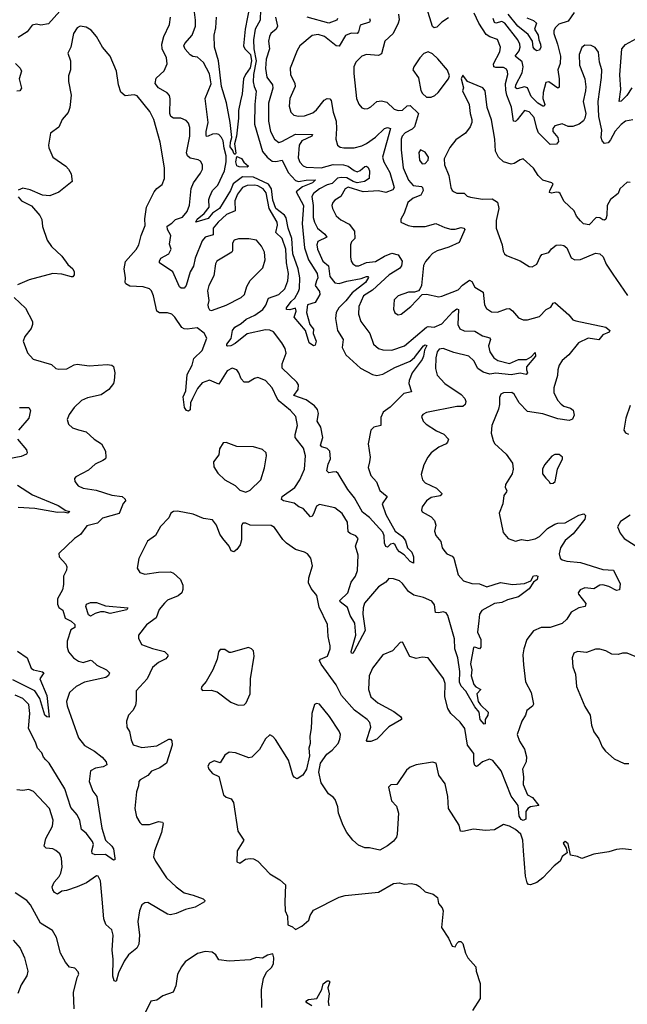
# Model space of a CAD drawing. Extents: x 1443846 to 1577407, y 839182 to 927291.
# Tile 269 of 535: x 1523535 to 1527567, y 845986 to 852518. Entities that reach past the tile are written whole.
import ezdxf

# ---------------------------------------------------------------- set-up
doc = ezdxf.new("R2010")
doc.units = 0

msp = doc.modelspace()

# ---------------------------------------------------------------- linework, layer by layer
at = {"layer": '0CON20XD'}
for points in [[(1523801.2, 852575), (1523725, 852490.8), (1523675, 852480.8), (1523645, 852488), (1523618.3, 852481.7), (1523585, 852436), (1523525, 852398.6)], [(1524780.8, 851870.8), (1524764.6, 851995), (1524805, 852092), (1524795, 852158.2), (1524755, 852234.2), (1524715, 852268.8), (1524684, 852274), (1524665, 852284.4), (1524632.4, 852322.4), (1524624.6, 852345), (1524630.6, 852359.4), (1524679.6, 852415), (1524700.4, 852475), (1524701.8, 852515), (1524692.7, 852585)], [(1525133.1, 852585), (1525130.6, 852515), (1525098.1, 852455), (1525086.6, 852385), (1525089.4, 852325), (1525103.6, 852245), (1525087.1, 852155), (1525084.8, 852105), (1525089.6, 852075), (1525104.5, 852044.5), (1525095.6, 851955), (1525093.5, 851823.5), (1525145, 851643.8), (1525177.6, 851605), (1525210, 851580), (1525235, 851577.7), (1525275.3, 851585.3), (1525315.6, 851505), (1525365, 851450.2), (1525385, 851443.7), (1525435, 851453), (1525497.5, 851455), (1525477.3, 851435), (1525410.3, 851409.7), (1525368.9, 851375), (1525417.7, 851285), (1525408.1, 851165), (1525424.3, 851004.3), (1525450.3, 850925), (1525509.2, 850835), (1525513.9, 850805), (1525504.2, 850785), (1525496.4, 850755), (1525523.1, 850715), (1525527.1, 850695), (1525495, 850642), (1525444.5, 850625.5), (1525436.7, 850575), (1525460, 850495), (1525483.3, 850465), (1525482.5, 850435), (1525501.5, 850385), (1525495, 850358), (1525484.6, 850354.6), (1525455.8, 850375), (1525430.6, 850455), (1525356.5, 850545), (1525370, 850585), (1525365, 850603.3), (1525326.2, 850593.8), (1525304.4, 850595), (1525305, 850605.8), (1525335, 850647.5), (1525359.9, 850670.1), (1525385.3, 850715), (1525391.3, 850735), (1525393.9, 850805), (1525383, 850865), (1525346.1, 850965), (1525340.2, 851065), (1525316.9, 851135), (1525303.5, 851203.5), (1525291.6, 851221.6), (1525235, 851266), (1525215, 851320.8), (1525206.3, 851396.3), (1525185.9, 851425.9), (1525085, 851472.2), (1525013.8, 851476.2), (1524951.9, 851428.1), (1524932.8, 851385), (1524861.2, 851265), (1524815, 851233.9), (1524785, 851199.5), (1524703.6, 851173.6), (1524711.8, 851195), (1524758.5, 851231.5), (1524791.1, 851275), (1524789.9, 851325), (1524795.5, 851344.5), (1524814.6, 851385.4), (1524849.9, 851420.1), (1524892.6, 851515), (1524905.6, 851575), (1524905.6, 851615), (1524891.5, 851665), (1524885.7, 851715), (1524874.6, 851735), (1524855, 851755.3), (1524840.9, 851760.9), (1524815, 851758.3), (1524785, 851744.1), (1524775, 851743.8), (1524771, 851751), (1524770.9, 851775), (1524785.9, 851835.9), (1524780.8, 851870.8)], [(1525062.8, 852615), (1525031, 852455), (1525020, 852345), (1525028.7, 852325), (1525066.9, 852286.9), (1525073.3, 852245), (1525065, 852198.6), (1525033.1, 852155), (1525020, 852125), (1525011.6, 852025), (1525000.8, 851979.2)], [(1526379, 852531), (1526335, 852500.9), (1526302.2, 852467.8), (1526285, 852463.8), (1526275, 852472.9), (1526237.3, 852595)], [(1525856.4, 852525), (1525859.8, 852510.2), (1525855, 852500.9), (1525795, 852480.9), (1525783.8, 852436.2), (1525775, 852426.2), (1525735, 852428.8), (1525697.1, 852412.9), (1525655, 852340.9), (1525635, 852343.8), (1525558.1, 852405), (1525515, 852418.8), (1525475, 852411.9), (1525394.4, 852345), (1525376.1, 852313.9), (1525329.3, 852195), (1525331.8, 852155), (1525359.6, 852095), (1525362.1, 852075), (1525327.1, 851995), (1525323.6, 851945), (1525333.9, 851903.9), (1525354.6, 851884.6), (1525385, 851876.5), (1525425, 851878.8), (1525480.9, 851899.1), (1525505, 851919.1), (1525555, 851982.7), (1525575, 851994.5), (1525592.4, 851992.4), (1525600.9, 851980.9), (1525614.7, 851905), (1525634.7, 851845), (1525637.7, 851795), (1525631.5, 851725), (1525644.4, 851685), (1525661.9, 851671.9), (1525685, 851667.2), (1525755, 851667.7), (1525805, 851681.8), (1525835, 851695.5), (1525895, 851737.9), (1525955, 851795.6), (1525975, 851801.8), (1525996, 851796), (1525941.6, 851605), (1525950.3, 851575), (1525990.5, 851505), (1526019.2, 851405), (1526011.4, 851388.6), (1525965, 851370.8), (1525915, 851381.4), (1525814.8, 851375.2), (1525713.8, 851406.2), (1525694.8, 851395.2), (1525666.4, 851343.6), (1525625, 851319.4), (1525611.9, 851305), (1525606.7, 851285), (1525610.9, 851265), (1525635, 851215.8), (1525665, 851190.6), (1525720.4, 851160.4), (1525756.8, 851115), (1525757.8, 851065), (1525735.6, 851044.4), (1525729.4, 851025), (1525729.3, 850945), (1525734.7, 850914.7), (1525745, 850897.1), (1525765, 850884.6), (1525785, 850883.9), (1525835, 850906.8), (1525895, 850913.8), (1525955, 850948.8), (1526005, 850968.8), (1526045, 850958.4), (1526071.8, 850915), (1526068, 850885), (1526055, 850867.7), (1525985.4, 850825), (1525875.6, 850724.4), (1525816.2, 850685), (1525785.9, 850615), (1525783.3, 850563.3), (1525798.5, 850515), (1525858.8, 850435), (1525881.9, 850365), (1525915, 850336.7), (1525945, 850327.5), (1526005, 850326.1), (1526088.6, 850355), (1526235, 850477.3), (1526245, 850481.9), (1526285, 850478.4), (1526335, 850500.6), (1526409.4, 850580.6), (1526435, 850598.8), (1526446.9, 850595), (1526441.2, 850495), (1526455.9, 850465.9), (1526485, 850453.8), (1526555, 850450.9), (1526605, 850419.5), (1526655, 850408), (1526658.2, 850395), (1526645.5, 850355), (1526653.3, 850315), (1526680.6, 850275), (1526706.6, 850256.6), (1526785, 850237.7), (1526845, 850262.3), (1526897.3, 850262.7), (1526928.8, 850281.2), (1526955, 850310), (1526956.7, 850285), (1526898.6, 850215), (1526896.7, 850195), (1526903.3, 850175), (1526895.3, 850164.7), (1526855, 850172.7), (1526795, 850161.7), (1526695, 850172.1), (1526655, 850166.2), (1526609.7, 850179.7), (1526574.5, 850204.5), (1526548.4, 850255), (1526515.6, 850285.6), (1526415, 850309), (1526345, 850335.6), (1526317.8, 850332.2), (1526305, 850314.4), (1526295.7, 850275), (1526294.1, 850204.1), (1526305, 850160), (1526354.7, 850104.7), (1526465, 850031.9), (1526488.9, 850005), (1526495.8, 849984.2), (1526490, 849965), (1526475, 849952.7), (1526435, 849952.3), (1526235, 849912.2), (1526210.7, 849899.3), (1526200.8, 849885), (1526211.4, 849855), (1526230.8, 849835), (1526300.9, 849790.9), (1526348.9, 849768.9), (1526380, 849735), (1526374.2, 849715), (1526364, 849705), (1526315, 849681.8), (1526265.8, 849644.2), (1526241.9, 849615), (1526215.8, 849565), (1526198.8, 849501.2), (1526207.5, 849465), (1526225.4, 849445.4), (1526300.1, 849410.1), (1526335.8, 849375), (1526334, 849365), (1526325, 849359.4), (1526265, 849348.2), (1526235, 849325.6), (1526205.8, 849285), (1526201.2, 849265), (1526205, 849253.8), (1526265, 849218.6), (1526287.5, 849195), (1526295.9, 849164.1), (1526288, 849125), (1526296, 849095), (1526328.1, 849055), (1526338.9, 849015), (1526355, 848989.2), (1526368.8, 848975), (1526405, 848959.2), (1526415, 848946.2), (1526444.5, 848835), (1526480, 848795), (1526535, 848777.7), (1526585, 848774.5), (1526635, 848756.1), (1526725.6, 848784.4), (1526805, 848771.1), (1526885, 848777.3), (1526925.5, 848794.5), (1526945, 848827.8), (1526961.3, 848831.3), (1526972.5, 848825), (1526969.1, 848805), (1526943.6, 848786.4), (1526915, 848742.9), (1526845, 848688), (1526771.5, 848668.5), (1526735, 848650.8), (1526685, 848644.1), (1526601.2, 848598.8), (1526586.5, 848573.5), (1526581.3, 848528.7), (1526573.3, 848455), (1526594.1, 848405), (1526594, 848355), (1526585.7, 848344.3), (1526555.5, 848355.5), (1526545, 848351.9), (1526525.8, 848245), (1526534.4, 848205), (1526531.2, 848165), (1526548.4, 848108.4), (1526561.9, 848091.9), (1526594.3, 848075), (1526567.8, 848045), (1526577.7, 847995), (1526591.7, 847971.7), (1526644, 847925), (1526641.3, 847905), (1526624.1, 847875), (1526624, 847846), (1526616.7, 847843.3), (1526589.8, 847875), (1526584.3, 847925), (1526555, 847959.7), (1526494, 848064), (1526465, 848096.6), (1526452, 848122), (1526454.2, 848194.2), (1526441.3, 848285), (1526422.3, 848345), (1526420.1, 848410.1), (1526375.2, 848565.2), (1526365, 848582.2), (1526345, 848590.4), (1526315, 848582.5), (1526294.6, 848584.6), (1526288.2, 848635), (1526269.9, 848659.9), (1526215, 848683.8), (1526149.4, 848699.4), (1526113.6, 848723.6), (1526075, 848777.1), (1526055, 848794.3), (1526015, 848809.2), (1525985, 848810), (1525963.5, 848786.5), (1525915, 848756.4), (1525822.5, 848647.5), (1525813.6, 848615), (1525812, 848575), (1525827.5, 848465), (1525755, 848327.5), (1525745, 848312), (1525737.5, 848315), (1525735, 848326.7), (1525765.8, 848434.2), (1525757.8, 848515), (1525727.2, 848565), (1525708.8, 848618.8), (1525662, 848655), (1525659.2, 848665), (1525711.2, 848715), (1525733.3, 848786.7), (1525762.5, 848825), (1525775.9, 848864.1), (1525780.5, 848965), (1525762, 849025), (1525780, 849075), (1525764.3, 849094.3), (1525728.2, 849108.2), (1525715, 849120), (1525710.5, 849185), (1525675, 849242.9), (1525625, 849278.9), (1525525, 849302.5), (1525505, 849290), (1525485, 849239.2), (1525475, 849224.4), (1525465, 849220.6), (1525415, 849274.6), (1525387.5, 849285), (1525355, 849309.3), (1525285.4, 849325.4), (1525272.5, 849335), (1525276.7, 849355), (1525359.5, 849415), (1525392.9, 849465), (1525424.5, 849535), (1525432.2, 849625), (1525417.5, 849675), (1525363.3, 849745), (1525361.9, 849765), (1525378.5, 849825), (1525368.1, 849885), (1525330.8, 849925), (1525256.2, 849986.2), (1525243.8, 850003.8), (1525209.1, 850075), (1525165, 850124.5), (1525115, 850144.4), (1525092, 850138), (1525053.9, 850113.9), (1525025, 850112.5), (1525004.2, 850135), (1524989.2, 850175), (1524975, 850193.8), (1524945, 850205.8), (1524911.4, 850188.6), (1524855, 850100.8), (1524795, 850125.4), (1524745, 850109.4), (1524715, 850070), (1524680.4, 850005), (1524667.8, 849975), (1524665, 849930), (1524655, 849920.8), (1524641.2, 849925), (1524628.1, 849945), (1524620, 850015), (1524637, 850055), (1524645, 850163.8), (1524678.8, 850225), (1524689.3, 850270.7), (1524745, 850322.5), (1524775.4, 850405), (1524758, 850438), (1524712.9, 850472.9), (1524645, 850464.6), (1524625, 850466.2), (1524609.5, 850475), (1524564.8, 850545), (1524545, 850563.5), (1524515, 850573), (1524462.8, 850572.8), (1524444.2, 850584.2), (1524423.1, 850685), (1524408.2, 850718.2), (1524395, 850732), (1524355, 850745.7), (1524265, 850750), (1524238.8, 850765), (1524234.2, 850775), (1524237.1, 850805), (1524228.9, 850865), (1524237, 850913), (1524306.6, 850993.4), (1524325.6, 851025), (1524340, 851085), (1524367.2, 851152.8), (1524363.9, 851196.1), (1524375.5, 851275), (1524426.7, 851375), (1524445, 851398.1), (1524480, 851425), (1524495.5, 851465), (1524494.6, 851535), (1524467.3, 851705), (1524425.3, 851855.3), (1524398, 851908), (1524315, 852012.5), (1524295, 852018.9), (1524235, 852013.3), (1524205.9, 852035.9), (1524190.6, 852085), (1524176.2, 852176.2), (1524135.5, 852275), (1524084.7, 852334.7), (1524044.5, 852405), (1524008.1, 852448.1), (1523975, 852468.1), (1523935, 852474.2), (1523915, 852463.8), (1523891.4, 852425), (1523873.6, 852336.4), (1523853.8, 852295), (1523870.8, 852245), (1523870.8, 852185), (1523858.1, 852145), (1523857.5, 852107.5), (1523876.6, 852016.6), (1523867.8, 851935), (1523857.3, 851902.7), (1523817.1, 851855), (1523795.4, 851804.6), (1523738.8, 851765), (1523725.9, 851685.9), (1523727.9, 851667.9)], [(1525611.2, 849515), (1525585, 849510.9), (1525573.2, 849525), (1525581.3, 849568.7), (1525597.5, 849605), (1525592, 849655), (1525575, 849672.7), (1525540.6, 849685), (1525530.4, 849695), (1525545.9, 849745.9), (1525533.7, 849815), (1525507.8, 849855), (1525516.4, 849905), (1525511.2, 849931.2), (1525491.8, 849955), (1525436, 849995), (1525353.8, 850025), (1525383.4, 850065), (1525385.3, 850095.3), (1525373.6, 850113.6), (1525276.6, 850205), (1525275.3, 850235), (1525302.5, 850305), (1525295.8, 850335.8), (1525275, 850374.3), (1525217.9, 850447.9), (1525195, 850458.5), (1525165, 850460), (1525045, 850432.8), (1524965, 850369.8), (1524935, 850354.2), (1524915, 850351.5), (1524908.6, 850355), (1524908.5, 850365), (1524937.1, 850402.9), (1524946.2, 850455), (1524962, 850478), (1525005, 850501.8), (1525038.5, 850531.5), (1525095, 850556.7), (1525147.3, 850595), (1525167, 850623), (1525185, 850670.6), (1525255, 850695.4), (1525295, 850732.2), (1525314.7, 850785), (1525319.3, 850835), (1525304, 850905), (1525300, 850995), (1525275.5, 851065.5), (1525234.8, 851105), (1525244.8, 851155), (1525242.5, 851175), (1525190.5, 851265), (1525169.5, 851369.5), (1525150.5, 851395), (1525115, 851415.7), (1525095, 851420.5), (1525045, 851416.9), (1525013.1, 851405), (1524980.1, 851359.9), (1524961.6, 851315), (1524965, 851249.5), (1524906.2, 851225), (1524852.5, 851175), (1524818.9, 851135), (1524819.2, 851090.8), (1524765.2, 851074.8), (1524745, 851050), (1524698.4, 850935), (1524688.3, 850881.7), (1524665.7, 850844.3), (1524638.2, 850755), (1524625, 850737.5), (1524605.9, 850735.9), (1524595, 850746.2), (1524550, 850845), (1524463.3, 850905), (1524461.5, 850915), (1524472.2, 850935), (1524524.3, 850965), (1524539.4, 850995), (1524527.9, 851027.9), (1524537.5, 851085), (1524514.7, 851125), (1524512.2, 851147.8), (1524545, 851167.8), (1524568.2, 851191.8), (1524615, 851207.9), (1524645, 851244.4), (1524661.9, 851288.1), (1524671.9, 851398.1), (1524687.5, 851435), (1524735, 851498.8), (1524747.1, 851525), (1524748.1, 851555), (1524735, 851578), (1524718, 851588), (1524665, 851600), (1524647.5, 851615), (1524642.2, 851635), (1524664.7, 851745), (1524663.3, 851803.3), (1524655, 851832), (1524639.5, 851849.5), (1524603.7, 851863.7), (1524555, 851865.3), (1524537.1, 851875), (1524529.8, 851895), (1524533.1, 851993.1), (1524528.5, 852015), (1524512.4, 852032.4), (1524456.6, 852066.6), (1524434, 852095), (1524440.3, 852129.7), (1524492.2, 852177.8), (1524512.7, 852225), (1524509.2, 852265), (1524481.1, 852325), (1524476.7, 852355), (1524490.4, 852405), (1524528.5, 852485), (1524534.4, 852535)], [(1525000.8, 851979.2), (1524986.2, 851915), (1524986.9, 851865), (1524972.8, 851745), (1524959.5, 851695), (1524968.9, 851631.1), (1524965, 851622.5), (1524955, 851629.5), (1524949.6, 851649.6), (1524930.4, 851675), (1524932.4, 851705), (1524943.2, 851736.8), (1524931.8, 851835), (1524907.1, 851965), (1524873.9, 852075), (1524853.6, 852245), (1524826.2, 852335), (1524824.6, 852415.4), (1524836.5, 852463.5), (1524840.5, 852535)], [(1525232.9, 852535), (1525244.5, 852475), (1525235.6, 852455), (1525201.8, 852425), (1525191.5, 852405), (1525185.4, 852375), (1525192.1, 852325), (1525169.2, 852255), (1525166.7, 852193.3), (1525175, 852136.7), (1525212.1, 852085), (1525213.7, 852063.7), (1525185.8, 851964.2), (1525186.6, 851845), (1525199.1, 851775), (1525225, 851724.4), (1525255, 851703.6), (1525275, 851708.9), (1525365, 851758), (1525478, 851755), (1525474, 851745), (1525406.1, 851713.9), (1525389.4, 851685), (1525382, 851602), (1525392.7, 851572.7), (1525415, 851547.9), (1525435, 851538.7), (1525535, 851534.8), (1525615, 851556.8), (1525683.7, 851553.7), (1525715, 851545.9), (1525755, 851516.5), (1525775, 851509.3), (1525795, 851517.7), (1525825, 851544.6), (1525835, 851546.1), (1525847.1, 851537.1), (1525856.9, 851515), (1525852.7, 851465), (1525821.8, 851445), (1525773.6, 851436.4), (1525746.6, 851445), (1525705, 851469.6), (1525668.3, 851471.7), (1525643.4, 851466.6), (1525621.9, 851445), (1525608.7, 851431.3), (1525575, 851421.7), (1525525, 851394.8), (1525484.5, 851365), (1525472.5, 851345), (1525481.1, 851285), (1525482.6, 851205), (1525490.6, 851175), (1525511.3, 851135), (1525559.6, 851095), (1525571.8, 851075), (1525513, 851047), (1525505.9, 851025), (1525510.7, 850995), (1525546.7, 850916.7), (1525583.2, 850885), (1525592.3, 850815), (1525625, 850772.3), (1525655, 850767.2), (1525705, 850783.5), (1525800.3, 850799.7), (1525835, 850813.1), (1525844.2, 850814.2), (1525848.2, 850808.2), (1525829, 850775), (1525740.3, 850705), (1525698.5, 850651.5), (1525653.2, 850606.8), (1525635.4, 850575), (1525631.3, 850535), (1525644, 850455), (1525681.5, 850395), (1525673.7, 850343.7), (1525698.9, 850295), (1525796.4, 850205), (1525875, 850164.7), (1525905, 850156.5), (1525945, 850165.3), (1526025, 850210.9), (1526125, 850253.4), (1526153.7, 850276.3), (1526213.8, 850355), (1526225, 850360), (1526236.9, 850356.9), (1526220, 850325), (1526215.2, 850285), (1526205.7, 850264.3), (1526139.6, 850175), (1526118.2, 850125), (1526117.7, 850105), (1526135, 850050), (1526083.1, 850036.9), (1525992.8, 849947.2), (1525946.8, 849913.2), (1525931.8, 849878.2), (1525931.2, 849825), (1525885, 849814.3), (1525864.6, 849795.4), (1525847.1, 849705), (1525860.8, 849615), (1525855.9, 849585), (1525846.9, 849546.9), (1525864.1, 849494.1), (1525901.7, 849451.7), (1525924.2, 849395), (1525972.5, 849355), (1525940.8, 849305), (1525964.5, 849235), (1526026.9, 849125), (1526075, 849088.2), (1526095, 849060), (1526107.8, 849015), (1526135.7, 848985), (1526148.1, 848955), (1526148.3, 848911.7), (1526125, 848922.9), (1526085, 848968.6), (1526055, 848987.5), (1526039.2, 849005), (1526025.7, 849035), (1526015, 849042.5), (1525995, 849038), (1525975, 849018.8), (1525965, 849023.8), (1525955.6, 849045), (1525954.1, 849094.1), (1525945, 849116.9), (1525855, 849216.2), (1525809.6, 849249.6), (1525756.6, 849346.6), (1525711, 849401), (1525648, 849508), (1525635, 849518.6), (1525611.2, 849515)], [(1525643.1, 852525), (1525639.4, 852515), (1525585, 852494.1), (1525443.3, 852533.3)], [(1526047.8, 852555), (1526052.6, 852517.4), (1526046.5, 852495), (1526012.5, 852425), (1525957.8, 852375), (1525935, 852290), (1525915, 852279.4), (1525835, 852285.6), (1525804.6, 852275.4), (1525764.4, 852235), (1525752.2, 852205), (1525751.7, 852161.7), (1525770.5, 851995), (1525785, 851958), (1525805, 851933.1), (1525825, 851925.6), (1525845, 851928.5), (1525865, 851938.9), (1525905, 851975.5), (1525935, 851980.4), (1525969.8, 851969.8), (1526019.2, 851925), (1526045.3, 851915.3), (1526075, 851916.8), (1526105, 851945.4), (1526125, 851948), (1526180, 851895), (1526153.4, 851806.6), (1526138.3, 851791.7), (1526093, 851767), (1526072, 851745), (1526065.3, 851724.7), (1526065.4, 851654.6), (1526079.7, 851535), (1526113.7, 851453.7), (1526145, 851417.4), (1526200.4, 851410.4), (1526207.1, 851405), (1526210.9, 851385), (1526195.5, 851354.5), (1526145, 851333.7), (1526110.9, 851305), (1526085.5, 851234.5), (1526064, 851195), (1526063.3, 851175), (1526111.5, 851151.5), (1526145.6, 851145.6), (1526225, 851145.4), (1526295, 851165.5), (1526355, 851138.4), (1526395, 851127.7), (1526425, 851127.7), (1526465, 851138.1), (1526482.5, 851135), (1526489.2, 851125), (1526450.7, 851039.3), (1526381.2, 851008.8), (1526305.6, 850985), (1526275, 850967.3), (1526253.1, 850945), (1526226.4, 850913.6), (1526213.7, 850886.3), (1526201.2, 850755), (1526190.7, 850729.3), (1526180.7, 850719.3), (1526155, 850710), (1526115, 850710), (1526045, 850685.7), (1526020.2, 850659.8), (1526015, 850597.5), (1526025, 850573.8), (1526045, 850560), (1526066.7, 850565), (1526131.2, 850615), (1526206.1, 850693.9), (1526235, 850696), (1526315, 850679.4), (1526335, 850683.3), (1526445, 850724.5), (1526473.2, 850756.8), (1526518.8, 850788.8), (1526535, 850781.4), (1526555, 850742.5), (1526610.4, 850710.4), (1526618.8, 850625), (1526632.7, 850602.7), (1526665, 850580.4), (1526705, 850577.7), (1526765, 850599.5), (1526785, 850601.1), (1526805, 850587.1), (1526845, 850539.4), (1526875, 850526.9), (1526905, 850525.6), (1526985, 850548.8), (1527028.8, 850595), (1527059.5, 850610.5), (1527075, 850636.2), (1527085, 850640.8), (1527178.9, 850558.9), (1527205, 850527.5), (1527225, 850519.5)], [(1527602.6, 851852.6), (1527555, 851845.4), (1527525, 851822.7), (1527485, 851777.1), (1527455, 851720.5), (1527438.5, 851701.5), (1527415, 851697.1), (1527399.1, 851715), (1527393.7, 851735), (1527397.2, 851785), (1527377.8, 851875), (1527373.1, 851975), (1527395.6, 852134.4), (1527396.7, 852185), (1527382.9, 852235), (1527375, 852302.5), (1527352.7, 852332.7), (1527326.1, 852346.1), (1527285, 852348.8), (1527265, 852333.3), (1527247.7, 852287.7), (1527250, 852215), (1527284.3, 852125), (1527291.2, 852071.2), (1527288.1, 852045), (1527274.3, 851975), (1527290.6, 851895), (1527285.7, 851865), (1527275, 851846.7), (1527247.5, 851825), (1527205, 851808.6), (1527175, 851809.2), (1527135, 851827.1), (1527085, 851813.1), (1527072.5, 851795), (1527072.3, 851775), (1527105.7, 851735), (1527109.4, 851710.6), (1527097.8, 851692.2), (1527055, 851690.5), (1526977.8, 851767.8), (1526965.2, 851795), (1526949.3, 851869.3), (1526915, 851906), (1526884.2, 851915), (1526835, 851852.2), (1526825, 851843.3), (1526810.8, 851845), (1526797.7, 851937.7), (1526766.3, 852016.3), (1526759.6, 852049.6), (1526758.8, 852095), (1526774.2, 852155), (1526772.7, 852175), (1526765, 852189.1), (1526745, 852200.6), (1526695, 852199.8), (1526680.9, 852205), (1526679.2, 852225), (1526721.3, 852305), (1526725.4, 852335), (1526705.3, 852385.3), (1526655, 852403.9), (1526629.9, 852419.9), (1526581.2, 852495), (1526550.3, 852560.3)], [(1527214.4, 852565), (1527175, 852507.3), (1527112.4, 852487.6), (1527089.6, 852465), (1527079.6, 852445), (1527078.8, 852425), (1527104.2, 852355), (1527124.1, 852275), (1527122.1, 852227.9), (1527106, 852185), (1527115.3, 852125), (1527115, 852070), (1527105, 852064.3), (1527045, 852104.4), (1527025, 852102), (1527007.6, 852035), (1527007, 851995), (1527018.6, 851955), (1527016, 851944), (1527005, 851943.1), (1526973.6, 851963.6), (1526928.9, 852008.9), (1526904.4, 852065), (1526885, 852071.9), (1526835, 852060), (1526824.8, 852064.8), (1526826.3, 852085), (1526868.9, 852165), (1526875.7, 852205), (1526868.3, 852238.3), (1526821.8, 852275), (1526848.1, 852311.9), (1526856.2, 852335), (1526854.2, 852355), (1526840.5, 852385), (1526755, 852495.2), (1526735, 852504.8), (1526695, 852494.3), (1526685, 852499.6), (1526677, 852525)], [(1526899, 852529), (1526945, 852511.3), (1526963.8, 852495), (1526951.7, 852455), (1526976, 852415), (1526978.5, 852385), (1526991.6, 852355), (1526993.7, 852335), (1526983.9, 852316.1), (1526965, 852311.8), (1526951.8, 852321.8), (1526942.6, 852335), (1526937.5, 852375), (1526909.2, 852419.2), (1526839.6, 852475), (1526775, 852554.8)], [(1527597.2, 852065), (1527562.9, 852015), (1527525, 851977.5), (1527512, 851975), (1527523.4, 852055), (1527517.6, 852152.4), (1527530, 852325), (1527555, 852352.7), (1527627.4, 852392.6)], [(1526235, 852002.7), (1526265, 852003.4), (1526288.9, 852015), (1526310.9, 852035), (1526380, 852125), (1526386.2, 852145), (1526372.7, 852182.7), (1526308.5, 852258.5), (1526275, 852291.2), (1526245, 852303.6), (1526216.7, 852293.3), (1526190.8, 852265), (1526150, 852205), (1526143.8, 852185), (1526180.9, 852130.9), (1526197.3, 852047.3), (1526206.9, 852026.9), (1526235, 852002.7)], [(1523506.2, 852226.2), (1523536.9, 852196.9), (1523545.5, 852175.5), (1523530, 852125), (1523546, 852064), (1523535, 852046.7), (1523515, 852044.2)], [(1527585, 851437.5), (1527565, 851440), (1527518, 851395), (1527505.8, 851364.2), (1527454.5, 851325.5), (1527431.9, 851285), (1527430.4, 851219.6), (1527423.8, 851195), (1527415, 851188), (1527405, 851189.2), (1527385, 851203.3), (1527360, 851205), (1527313.3, 851156.7), (1527275, 851164.2), (1527255, 851182.5), (1527228.8, 851215), (1527215, 851248.8), (1527145, 851312.9), (1527120.6, 851365), (1527112.3, 851372.3), (1527093.8, 851373.8), (1527065, 851366.8), (1527051.4, 851371.4), (1527052.3, 851385), (1527075, 851426.2), (1527065, 851435.8), (1527005, 851454), (1526974.2, 851485), (1526945, 851532), (1526875, 851593.8), (1526855, 851588.8), (1526816.8, 851563.2), (1526795, 851558.1), (1526745, 851575.6), (1526712.2, 851605), (1526691.4, 851645), (1526688.1, 851725), (1526665, 851852.5), (1526637.1, 851935), (1526624, 852045), (1526607.5, 852065), (1526507, 852107), (1526475, 852150), (1526463.3, 852125), (1526480, 852065), (1526472.5, 852045), (1526518, 851955), (1526522.9, 851895), (1526535.7, 851855), (1526534.2, 851835), (1526522.9, 851807.1), (1526492, 851765), (1526429.1, 851720.9), (1526390, 851670), (1526351.2, 851595), (1526354.1, 851554.1), (1526383.1, 851485), (1526396, 851405), (1526404, 851385), (1526416.7, 851375), (1526436.1, 851366.1), (1526485, 851367.1), (1526505, 851347.1), (1526525, 851339.2), (1526605.9, 851325.9), (1526669.4, 851329.4), (1526705, 851306.2), (1526713.1, 851265), (1526695.6, 851185), (1526695.7, 851135), (1526736, 851025), (1526742.7, 850982.7), (1526751.2, 850965), (1526765, 850953.8), (1526855, 850918.1), (1526915, 850881.4), (1526935, 850878.6), (1526965.8, 850895), (1526987.8, 850945), (1527000.2, 850959.8), (1527045, 850972.9), (1527063.4, 850996.6), (1527095, 851022), (1527125, 851024), (1527145, 851018.8), (1527164.3, 851004.3), (1527195, 850938.8), (1527217.5, 850925), (1527255, 850927.1), (1527355, 850968.8), (1527385, 850963.8), (1527406.2, 850945), (1527425.7, 850895), (1527470.5, 850830.5), (1527567, 850687)], [(1523727.9, 851667.9), (1523753.8, 851605), (1523840, 851545), (1523857.5, 851525), (1523875.7, 851495), (1523882, 851445), (1523795, 851374.3), (1523735, 851350), (1523685, 851354), (1523605, 851389.2), (1523555, 851400), (1523525, 851386.7)], [(1525045, 851538.5), (1524991.5, 851541.5), (1524975, 851548.9), (1524969, 851575), (1524975, 851610), (1525006.5, 851596.5), (1525021.8, 851571.8), (1525053.1, 851545), (1525045, 851538.5)], [(1526205, 851560.8), (1526225, 851564.2), (1526246.2, 851585), (1526248, 851605), (1526225, 851639.2), (1526195, 851654), (1526182.9, 851637.1), (1526186.7, 851585), (1526205, 851560.8)], [(1523525, 851342.5), (1523546.1, 851316.1), (1523612.3, 851282.3), (1523668, 851218), (1523681.7, 851191.7), (1523686.5, 851145), (1523717.1, 851055), (1523745, 851013.3), (1523815, 850948.1), (1523853, 850893), (1523886.2, 850865), (1523896.7, 850845), (1523896.2, 850825), (1523887.5, 850812.5), (1523878.3, 850811.7), (1523815, 850830), (1523755, 850834.2), (1523597.9, 850792.1), (1523520.3, 850759.7)], [(1524805, 850587.5), (1524815, 850591.2), (1524905, 850623.3), (1525005, 850674.4), (1525025.5, 850695), (1525042.9, 850747.1), (1525065, 850788.1), (1525147.6, 850872.4), (1525162.5, 850925), (1525160, 850975), (1525139.4, 851015), (1525105, 851054), (1525054.4, 851064.4), (1524985.9, 851064.1), (1524957.5, 851055), (1524946, 851035), (1524946.9, 850985), (1524941.4, 850975), (1524843.4, 850916.6), (1524835, 850897.5), (1524822.4, 850817.6), (1524790, 850755), (1524781.7, 850718.3), (1524788.8, 850655), (1524782, 850625), (1524785, 850610), (1524795, 850592.5), (1524805, 850587.5)], [(1523498, 850675), (1523574, 850604), (1523620, 850515), (1523620.5, 850495), (1523610.9, 850469.1), (1523568.1, 850415), (1523558.1, 850385), (1523587.4, 850307.4), (1523624.6, 850264.6), (1523745, 850229.2), (1523775, 850204.3), (1523795, 850200), (1523847.8, 850202.2), (1523895, 850228), (1523917, 850233), (1523995, 850221.9), (1524115, 850230.8), (1524145.8, 850225.8), (1524156, 850216), (1524166, 850175), (1524162.5, 850125), (1524156, 850105), (1524126.6, 850063.4), (1524075, 850029.4), (1523985, 850009.1), (1523945, 849990.4), (1523895.5, 849945), (1523862.1, 849897.9), (1523850.5, 849865), (1523858.1, 849835), (1523885, 849810), (1523925, 849796.7), (1523975, 849784.2), (1524028.8, 849735), (1524076.7, 849705), (1524103.3, 849655), (1524106.7, 849615), (1524103.3, 849605), (1524087, 849593), (1524035, 849570), (1523990.9, 849529.1), (1523907.5, 849485), (1523897.5, 849475), (1523900, 849455), (1523923.3, 849425), (1523955, 849410), (1524042.3, 849397.7), (1524145, 849364.4), (1524215.4, 849355.4), (1524235, 849336.7), (1524236.7, 849325), (1524221.1, 849308.9), (1524195, 849242), (1524085, 849211.2), (1524051.7, 849178.3), (1523979.1, 849160.9), (1523937.6, 849102.4), (1523898.8, 849075), (1523794.2, 848975.8), (1523796.2, 848955), (1523840, 848905), (1523847.3, 848887.3), (1523844.2, 848865), (1523825.8, 848825), (1523825, 848770), (1523819.2, 848735), (1523785.8, 848675), (1523785, 848640), (1523795, 848617.5), (1523820.7, 848600.7), (1523837, 848547), (1523877, 848527), (1523900, 848505), (1523900, 848485), (1523875, 848470), (1523850.6, 848395), (1523848.6, 848355), (1523857.5, 848325), (1523890.8, 848285), (1523925, 848261.5), (1523955, 848253.8), (1524005, 848267.8), (1524014.6, 848264.6), (1524045.5, 848235), (1524110.6, 848205), (1524131.1, 848185), (1524123.5, 848166.5), (1524106, 848154), (1523965, 848122.7), (1523909.4, 848095), (1523865.6, 848055), (1523845.6, 847995), (1523848.9, 847965), (1523925, 847753.8), (1523965, 847702.2), (1524030.6, 847665), (1524081.9, 847625), (1524108.1, 847595), (1524112, 847575), (1524088.4, 847561.6), (1524037.7, 847552.3), (1524005, 847535.8), (1523995.6, 847465), (1524020.5, 847400.5), (1524046.4, 847365), (1524080.5, 847155), (1524104.5, 847074.5), (1524145.7, 847035), (1524156.4, 847016.4), (1524166.5, 846955), (1524165, 846943.3), (1524158, 846942), (1524105, 846979.3), (1524035, 846978.4), (1524016.2, 846986.2), (1524012.4, 847005), (1524023.8, 847045), (1524017.3, 847065), (1523975, 847120.3), (1523945.3, 847145.3), (1523934.7, 847205), (1523915, 847242.5), (1523875, 847290.8), (1523835, 847416.2), (1523730.4, 847585), (1523707.9, 847607.9), (1523692.8, 847625), (1523680.8, 847655), (1523652.5, 847685), (1523640.5, 847725), (1523592.9, 847815), (1523601.8, 847915), (1523595.4, 847975), (1523555, 848013.6), (1523505, 848037.5)], [(1527225, 850519.5), (1527425, 850478.9), (1527450, 850455), (1527446.7, 850445), (1527403.3, 850426.7), (1527377, 850393), (1527307.5, 850405), (1527243.8, 850375), (1527177.5, 850295), (1527135, 850257.5), (1527114.6, 850225.4), (1527105.5, 850195), (1527103.7, 850156.3), (1527078.5, 850075), (1527079.5, 850045), (1527103.2, 849993.2), (1527126.9, 849966.9), (1527145, 849954.3), (1527190.7, 849940.7), (1527207.2, 849927.2), (1527214.4, 849895), (1527203.2, 849866.8), (1527181.4, 849858.6), (1527105, 849870.7), (1527005, 849902.9), (1526905, 849918.1), (1526848, 849975), (1526815, 850032.5), (1526800, 850045), (1526745, 850043.3), (1526727, 850033), (1526719.3, 850010.7), (1526719.2, 849965), (1526712.9, 849935), (1526668.1, 849825), (1526663.1, 849775), (1526675.5, 849725.5), (1526686.4, 849706.4), (1526762.5, 849635), (1526805.5, 849575.5), (1526809.5, 849535), (1526802.2, 849505), (1526758.5, 849435), (1526756.9, 849415), (1526767.1, 849395), (1526765.7, 849385), (1526747.9, 849362.1), (1526741.5, 849305), (1526717.1, 849245), (1526743.8, 849115), (1526775.7, 849075.7), (1526825, 849058.6), (1526865, 849070), (1526905, 849063.8), (1526955, 849074.4), (1526985, 849090), (1527038.1, 849141.9), (1527085, 849170), (1527105, 849178.5), (1527155, 849178.9), (1527245, 849230.5), (1527278.6, 849238.6), (1527288.8, 849228.8), (1527285, 849204), (1527207.5, 849107.5), (1527155, 849062.5), (1527122.7, 849015), (1527113.5, 848975), (1527121.9, 848945), (1527135, 848934.5), (1527165, 848925.5), (1527255, 848917.8), (1527405, 848871.2), (1527474, 848865), (1527520, 848775), (1527515, 848736), (1527495, 848731.3), (1527445, 848758), (1527405, 848768.5), (1527384.7, 848765.3), (1527345, 848742.5), (1527285, 848748.2), (1527254.5, 848735.5), (1527241.2, 848715), (1527243.6, 848706.4), (1527290.8, 848645), (1527286.7, 848625), (1527244.5, 848615.5), (1527195, 848586.2), (1527165, 848540), (1527135, 848512.9), (1527055.4, 848484.6), (1526993.9, 848486.1), (1526945, 848463.8), (1526900, 848405), (1526880.8, 848345), (1526874, 848305), (1526878.7, 848238.7), (1526890, 848125), (1526928.1, 848055), (1526944.1, 847975.9), (1526936.6, 847963.4), (1526898.8, 847935), (1526892, 847905), (1526867.5, 847865), (1526835.8, 847775), (1526851.1, 847731.1), (1526885, 847678), (1526897.4, 847627.4), (1526896.2, 847595), (1526872, 847545), (1526878.5, 847495), (1526876.4, 847445), (1526905, 847376), (1526938, 847358), (1526980, 847305), (1526925, 847295.4), (1526906.9, 847285), (1526894, 847265), (1526893.4, 847215), (1526875, 847205.8), (1526862.2, 847212.2), (1526848.6, 847235), (1526841.3, 847305), (1526796.6, 847366.6), (1526728.9, 847535), (1526675, 847602.9), (1526651.2, 847611.2), (1526605, 847594.4), (1526575, 847567.5), (1526565, 847564.3), (1526555, 847571.2), (1526548.9, 847595), (1526548.9, 847648.9), (1526505.6, 847705), (1526487.5, 847815), (1526458, 847858), (1526394.7, 847914.7), (1526375, 847948.8), (1526356.8, 848025), (1526357.9, 848115), (1526347.9, 848147.9), (1526245, 848283.3), (1526205, 848288), (1526165, 848280), (1526123.6, 848293.6), (1526075, 848387.5), (1526060, 848385), (1526008.8, 848331.2), (1525945, 848303.3), (1525875, 848216.2), (1525854.4, 848165), (1525848.2, 848075), (1525865.6, 848025), (1525910.6, 847985), (1526017.7, 847927.7), (1526061.2, 847895), (1526068.8, 847885), (1526067.5, 847875), (1525985, 847825.7), (1525905, 847744.4), (1525865, 847730), (1525839.3, 847729.3), (1525836.7, 847736.7), (1525863.8, 847825), (1525858.9, 847855), (1525840.6, 847875), (1525757.3, 847937.3), (1525670.3, 848035), (1525634.2, 848105), (1525535, 848241.5), (1525525, 848266), (1525531.4, 848275), (1525577.1, 848295), (1525594.2, 848344.2), (1525594.4, 848365), (1525581.1, 848425), (1525576.9, 848505), (1525521.5, 848621.5), (1525507, 848697), (1525468.6, 848745), (1525450.9, 848780.9), (1525454.2, 848815), (1525476.7, 848895), (1525467.5, 848945), (1525444.5, 848974.5), (1525425.5, 848985.5), (1525365, 849002.2), (1525305.5, 849045.5), (1525279.7, 849069.7), (1525225, 849148.8), (1525203.2, 849163.2), (1525065, 849164), (1525035, 849176.7), (1525015, 849177.5), (1525007, 849163), (1525006.4, 849066.4), (1524997, 849033), (1524976.4, 849003.6), (1524955, 848987.5), (1524937.5, 848995), (1524924, 849025), (1524882.5, 849075), (1524862.9, 849105), (1524840, 849165), (1524815, 849198.8), (1524755, 849207.8), (1524685, 849237.3), (1524582.7, 849257.3), (1524554.5, 849255.5), (1524536.7, 849245), (1524525, 849213.3), (1524468, 849155), (1524436.2, 849095), (1524382.1, 849057.9), (1524326.1, 848943.9), (1524315, 848880), (1524331.2, 848851.2), (1524365, 848839.2), (1524455, 848853.1), (1524534.3, 848854.3), (1524555, 848847.1), (1524600.8, 848805), (1524616.8, 848766.8), (1524617.3, 848737.3), (1524610, 848715), (1524586.2, 848695), (1524515, 848665.8), (1524495, 848648), (1524460, 848605), (1524440.5, 848549.5), (1524375, 848502.5), (1524323.8, 848435), (1524323.3, 848415), (1524343.2, 848373.2), (1524415, 848345.6), (1524495, 848325.8), (1524516.7, 848305), (1524516.7, 848295), (1524505, 848276.7), (1524455, 848254.2), (1524415, 848219.2), (1524379.6, 848145), (1524307.7, 848065), (1524308.3, 848001.7), (1524302.1, 847967.9), (1524285.6, 847934.4), (1524256.7, 847905), (1524242.5, 847865), (1524246.2, 847825), (1524264, 847795), (1524275, 847740), (1524287.6, 847707.6), (1524345, 847688.9), (1524445, 847700.5), (1524525, 847744.4), (1524535, 847745.7), (1524545, 847733.3), (1524545.3, 847704.7), (1524507.8, 847585), (1524465, 847553.8), (1524408.3, 847531.7), (1524385, 847504), (1524334.5, 847475.5), (1524326.2, 847465), (1524323.8, 847435), (1524310.6, 847395), (1524298.1, 847285), (1524310.6, 847230.6), (1524331.3, 847191.3), (1524345, 847178.8), (1524395, 847179.5), (1524455, 847199.2), (1524482.5, 847195), (1524486.2, 847185), (1524475.8, 847125.8), (1524428.6, 847005), (1524422.9, 846965), (1524435.8, 846935), (1524509.2, 846825), (1524572, 846765), (1524625.4, 846725.4), (1524685, 846710.9), (1524752.5, 846685), (1524763.8, 846675), (1524761.2, 846665), (1524699.7, 846630.3), (1524635.5, 846614.5), (1524572.6, 846587.4), (1524535, 846579.6), (1524514.7, 846584.7), (1524385, 846661.2), (1524365, 846660), (1524344.4, 846645.6), (1524330, 846605), (1524317.5, 846535), (1524330, 846445), (1524325.7, 846384.3), (1524311.2, 846358.8), (1524256.1, 846313.9), (1524227.5, 846272.5), (1524190.4, 846195), (1524175, 846136.2), (1524161.3, 846141.3), (1524152.2, 846172.2), (1524154.7, 846285), (1524148.4, 846345), (1524155.9, 846445), (1524145, 846479.2), (1524106.4, 846516.4), (1524093, 846553), (1524082.6, 846682.6), (1524071.1, 846805), (1524055.8, 846835), (1524045, 846838.6), (1523977.4, 846792.6), (1523915.8, 846764.2), (1523845, 846740), (1523815, 846736), (1523785, 846715.8), (1523765, 846727.1), (1523754.1, 846745), (1523751.1, 846765), (1523763, 846797), (1523797.3, 846832.7), (1523808.5, 846855), (1523816.4, 846895), (1523811.5, 846955), (1523800, 846985), (1523775, 847007.1), (1523755, 847017.1), (1523711.2, 847021.2), (1523696.2, 847035), (1523708.8, 847085), (1523753, 847167), (1523756.4, 847206.4), (1523732, 847285), (1523626.8, 847396.8), (1523595, 847412), (1523555, 847404.3), (1523515, 847408)], [(1523532.5, 849945), (1523595, 849946), (1523606.2, 849925), (1523594.2, 849875), (1523527.1, 849795)], [(1527585, 849957.5), (1527556.7, 849875), (1527542.5, 849795), (1527555, 849776.7), (1527575, 849768)], [(1523520.8, 849735), (1523580.8, 849665), (1523583.8, 849645), (1523578.8, 849635), (1523545, 849620.6), (1523415, 849595.5)], [(1525035, 849383.8), (1525065, 849397.1), (1525135.6, 849465), (1525159.4, 849545), (1525171.4, 849625), (1525169.2, 849645), (1525145, 849666), (1525085, 849684.2), (1524975, 849686.7), (1524905, 849712), (1524885, 849710), (1524860, 849670), (1524855, 849631.2), (1524820.8, 849585), (1524821.9, 849551.9), (1524848.8, 849508.8), (1524896.7, 849465), (1524965, 849428), (1524995.8, 849395.8), (1525035, 849383.8)], [(1527055, 849440), (1527075, 849442.5), (1527087, 849453), (1527102.5, 849535), (1527137.5, 849605), (1527137.5, 849615), (1527115, 849632.5), (1527085, 849632.5), (1527065, 849622.5), (1527016.7, 849565), (1527004, 849535), (1527004, 849505), (1527025, 849476.7), (1527046.7, 849456.7), (1527055, 849440)], [(1523519.5, 849430.5), (1523618.6, 849365), (1523790.6, 849295), (1523841.1, 849261.1), (1523867.5, 849255), (1523855, 849244.6), (1523825, 849250.9), (1523785, 849248), (1523635, 849275.9), (1523525, 849281.8)], [(1527585, 849231.2), (1527521.7, 849188.3), (1527502.3, 849152.3), (1527520.3, 849110.3), (1527546.7, 849075), (1527667.6, 848997.6)], [(1524005, 848560), (1523990.5, 848570.5), (1523974.2, 848625), (1523978.8, 848641.2), (1524005, 848651.5), (1524045, 848651.5), (1524105, 848628.2), (1524251.2, 848615), (1524245, 848602.2), (1524135, 848577.5), (1524095, 848589.4), (1524071.3, 848588.7), (1524035, 848578.8), (1524005, 848560)], [(1523519.1, 848329.1), (1523583.1, 848285), (1523610, 848215), (1523626.7, 848205), (1523685, 848192.5), (1523694, 848185), (1523668.5, 848145), (1523714.8, 848035), (1523729.3, 847890.7), (1523715, 847893.5), (1523701.5, 847905), (1523668.3, 848015), (1523634.6, 848064.6), (1523489.3, 848139.3)], [(1524985, 847971.2), (1525025, 847973.3), (1525037.5, 847985), (1525063.3, 848045), (1525066, 848145), (1525091.2, 848295), (1525085, 848330), (1525073.6, 848343.6), (1525053, 848353), (1524935, 848320), (1524925, 848320), (1524895, 848338.8), (1524865, 848340), (1524854, 848325), (1524844.2, 848275), (1524817.1, 848205), (1524772.3, 848127.7), (1524743.3, 848095), (1524738.3, 848078.3), (1524748.3, 848068.3), (1524805, 848070), (1524845, 848058.8), (1524935, 847990), (1524985, 847971.2)], [(1527645, 848281.9), (1527565, 848314.4), (1527535, 848314.4), (1527505, 848305.8), (1527465, 848308), (1527425, 848330.8), (1527385, 848342.5), (1527355, 848341.4), (1527295, 848319.2), (1527235, 848325.7), (1527211.2, 848315), (1527201.2, 848285), (1527205.8, 848225), (1527222.9, 848175), (1527230, 848095), (1527285, 847962.5), (1527320, 847905), (1527328.3, 847838.3), (1527343.8, 847793.8), (1527377.6, 847747.6), (1527399.4, 847695), (1527422.9, 847665), (1527480, 847615), (1527545, 847582.5), (1527577.6, 847582.4)], [(1527595, 847011.2), (1527535, 847016.7), (1527495, 847013.3), (1527445, 846996.7), (1527345, 846982.5), (1527265, 846954), (1527235, 846966.7), (1527190, 846975), (1527175, 847050), (1527153.6, 847066.4), (1527140, 847055), (1527161.7, 847021.7), (1527168.3, 846991.7), (1527135, 846967.5), (1527121.2, 846935), (1527081.2, 846905), (1527006.7, 846825), (1526965.7, 846794.3), (1526925, 846778.8), (1526910.8, 846780.8), (1526901.9, 846791.9), (1526891.9, 846835), (1526877.8, 847005), (1526873.8, 847075), (1526860, 847115), (1526825.7, 847145), (1526785, 847166.8), (1526745, 847178.1), (1526685, 847144.2), (1526625, 847139.5), (1526545, 847147.5), (1526475, 847131.4), (1526460, 847135), (1526450, 847175), (1526380, 847285), (1526375.6, 847365), (1526357.6, 847447.6), (1526315.8, 847505), (1526297.5, 847585), (1526275, 847592.5), (1526165, 847573.8), (1526125, 847560), (1526100.8, 847539.2), (1526036.4, 847443.6), (1525998.3, 847441.7), (1525983, 847427), (1526002.5, 847335), (1526035, 847300), (1526049.2, 847255), (1526039.4, 847115), (1526034.3, 847095), (1526015, 847068), (1525975, 847037.1), (1525925, 847009.4), (1525855, 847024.2), (1525824.5, 847024.5), (1525782.5, 847042.5), (1525745, 847074.3), (1525705.6, 847125), (1525681.1, 847171.1), (1525649.4, 847255), (1525645.6, 847295), (1525627.1, 847345), (1525615, 847360.8), (1525582.9, 847382.9), (1525534.2, 847455), (1525520.6, 847525), (1525531.2, 847585), (1525573.8, 847645), (1525608.3, 847671.7), (1525647.5, 847715), (1525660, 847745), (1525662.9, 847775), (1525655, 847798.8), (1525589.4, 847895), (1525525, 847976.7), (1525505, 847982.5), (1525490, 847975), (1525473.8, 847915), (1525468.8, 847815), (1525460, 847765), (1525463, 847717), (1525453.3, 847685), (1525456.7, 847635), (1525436.7, 847545), (1525413.9, 847506.1), (1525375, 847482.5), (1525355, 847492.5), (1525346.4, 847506.4), (1525324.2, 847584.2), (1525318, 847605), (1525232.3, 847742.3), (1525215, 847762.5), (1525195, 847772.5), (1525165, 847747.5), (1525125, 847676.7), (1525075, 847626.2), (1525055, 847622), (1524967.5, 847655), (1524925, 847657.5), (1524895, 847638.8), (1524865, 847587.5), (1524825, 847600), (1524793.3, 847585), (1524783.3, 847565), (1524788.8, 847545), (1524815, 847516), (1524855, 847497.5), (1524886, 847375), (1524905, 847360), (1524937.9, 847347.9), (1524954, 847325), (1524982, 847135), (1525022.5, 847075), (1524977.5, 847005), (1524975, 846930), (1524995, 846922.5), (1525032, 846948), (1525065, 846954), (1525085, 846952), (1525115, 846936), (1525195, 846852), (1525260.7, 846810.7), (1525298.3, 846778.3), (1525293.8, 846665), (1525296.2, 846606.2), (1525310.7, 846570.7), (1525313, 846513), (1525345, 846500), (1525365, 846482.5), (1525407.5, 846505), (1525452.5, 846545), (1525461.2, 846575), (1525485, 846610), (1525654.2, 846695.8), (1525695, 846708.6), (1525915, 846730.8), (1526015, 846787.1), (1526055, 846791.2), (1526085, 846784), (1526133, 846787), (1526165, 846781.4), (1526188.3, 846768.3), (1526225, 846732), (1526277.6, 846717.6), (1526306.2, 846695), (1526313.8, 846655), (1526338.8, 846625), (1526343.8, 846605), (1526333.3, 846495), (1526380, 846425), (1526405, 846372.5), (1526425, 846367.5), (1526435, 846390), (1526448.3, 846401.7), (1526461.7, 846401.7), (1526475, 846390), (1526492.5, 846325), (1526507.5, 846295), (1526562.5, 846235), (1526563.3, 846205), (1526590, 846125), (1526591.2, 846025), (1526540, 845945)], [(1523896.9, 845955), (1523891.9, 846065), (1523916.1, 846163.9), (1523926.7, 846185), (1523922, 846202), (1523900, 846225), (1523865, 846232), (1523839.2, 846265), (1523805.9, 846325.9), (1523779.1, 846429.1), (1523751.2, 846475), (1523673.4, 846523.4), (1523606, 846645), (1523582, 846675), (1523505, 846726)], [(1523491.1, 846411.1), (1523537.6, 846357.6), (1523565.8, 846295), (1523588, 846205), (1523582, 846175), (1523544.4, 846115.6), (1523522.3, 846057.7)], [(1525140.8, 845965), (1525138.1, 846085), (1525153.3, 846156.7), (1525171.4, 846198.6), (1525205, 846231.2), (1525218.1, 846255), (1525222, 846295), (1525215, 846320), (1525178.3, 846311.7), (1525145, 846292.5), (1525105, 846297.5), (1525065, 846280), (1524925, 846271.2), (1524855, 846280), (1524836.7, 846315), (1524812, 846332), (1524765, 846336.7), (1524715, 846323.8), (1524632.1, 846267.9), (1524608.8, 846235), (1524582, 846185), (1524571.2, 846108.8), (1524552.7, 846067.3), (1524485, 846041.2), (1524445, 846013.3), (1524404.2, 846005.8), (1524358.8, 845911.2)], [(1525472.5, 845975), (1525440, 845995), (1525433.3, 846006.7), (1525451.8, 846018.2), (1525505.9, 846024.1), (1525539.2, 846085), (1525547.7, 846122.3), (1525575, 846142.5), (1525585, 846142.5), (1525592.5, 846135), (1525579.2, 846095), (1525589.2, 846055), (1525580.8, 846005), (1525586.1, 845976.1)]]:
    msp.add_lwpolyline(points, dxfattribs=at)

doc.saveas('drawing.dxf')
